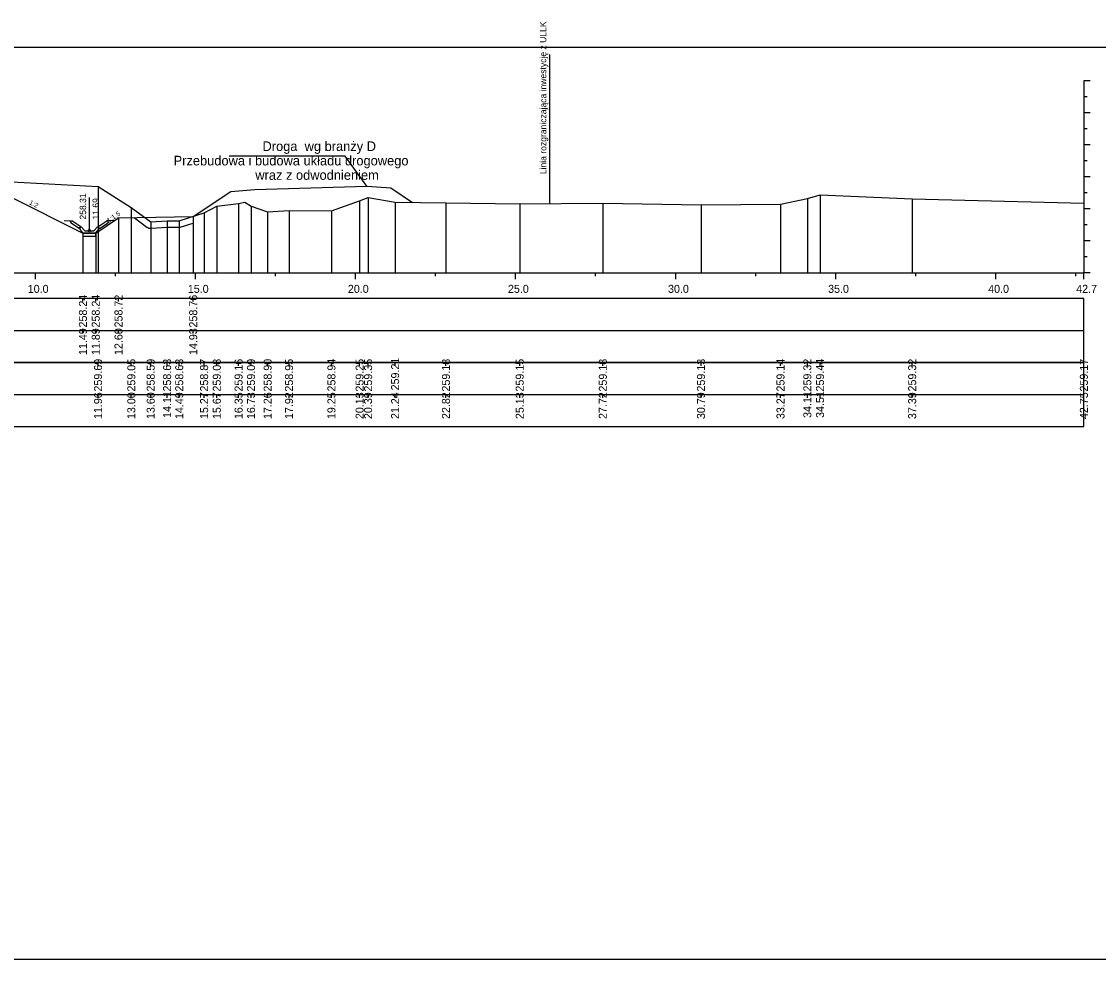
# Model space of a CAD drawing. Extents: x 6516023 to 6560129, y 5513077 to 5529206.
# Drawn here: x 6517232.78 to 6517266.42, y 5514451.16 to 5514480.46 of the extents above; entities that cross this region are included whole.
import ezdxf

# ---------------------------------------------------------------- set-up
doc = ezdxf.new("R2010")
doc.units = 0
for name, color, linetype in [('IR_default', 7, 'Continuous'), ('TOR_PRZEK_P-inne branze', 7, 'Continuous'), ('TOR_PRZEK_P-odwodnienie', 7, 'Continuous'), ('TOR_PRZEK_P-opisy', 7, 'Continuous'), ('TOR_PRZEK_P-tabelka istniejace', 7, 'Continuous'), ('TOR_PRZEK_P-tabelka projektowane', 7, 'Continuous'), ('TOR_PRZEK_P-teren istniejacy', 7, 'Continuous'), ('TOR_PRZEK_P-uklad odniesienia', 7, 'Continuous'), ('TOR_PRZEK_P-warstwa ochronna II', 7, 'Continuous'), ('TOR_PS_T-granica PKP-projektowana', 7, 'Continuous'), ('TOR_PS_T-skarpy projektowane', 7, 'Continuous'), ('TOR_RAMKI-ramka+tabelka 1', 7, 'Continuous')]:
    doc.layers.add(name, color=color, linetype=linetype)

msp = doc.modelspace()

# ---------------------------------------------------------------- linework, layer by layer
at = {"layer": 'IR_default'}
msp.add_lwpolyline([(6517210.686, 5514475.332), (6517212.539, 5514474.097), (6517212.939, 5514474.097), (6517214.573, 5514475.186), (6517214.575, 5514475.186), (6517215.213, 5514475.612), (6517215.878, 5514475.639), (6517216.963, 5514476.362), (6517220.463, 5514476.362), (6517221.463, 5514476.362), (6517224.963, 5514476.362), (6517225.513, 5514476.363), (6517229.013, 5514476.363), (6517230.359, 5514475.466), (6517231.563, 5514475.418), (6517232.433, 5514474.983), (6517234.698, 5514473.85), (6517235.098, 5514473.85), (6517235.809, 5514474.324), (6517238.142, 5514474.371)], dxfattribs=at)
at = {"layer": 'TOR_PRZEK_P-inne branze'}
for p, q in [((6517242.887, 5514476.251), (6517239.263, 5514476.251)), ((6517243.563, 5514475.317), (6517242.887, 5514476.251))]:
    msp.add_line(p, q, dxfattribs=at)
msp.add_lwpolyline([(6517238.142, 5514474.371), (6517239.313, 5514475.152), (6517240.063, 5514475.212), (6517241.813, 5514475.264), (6517243.563, 5514475.317), (6517244.313, 5514475.257), (6517244.99, 5514474.806)], dxfattribs=at)
at = {"layer": 'TOR_PRZEK_P-odwodnienie'}
for p, q in [((6517234.898, 5514473.92), (6517234.898, 5514474.964)), ((6517234.589, 5514473.979), (6517234.328, 5514474.154)), ((6517234.634, 5514474.046), (6517234.353, 5514474.233)), ((6517234.591, 5514474.015), (6517234.638, 5514474.039)), ((6517234.634, 5514474.046), (6517234.625, 5514474.034)), ((6517234.758, 5514473.92), (6517234.638, 5514474.039)), ((6517235.038, 5514473.92), (6517235.158, 5514474.039)), ((6517235.158, 5514474.039), (6517235.206, 5514474.015)), ((6517235.163, 5514474.046), (6517235.443, 5514474.233)), ((6517235.163, 5514474.046), (6517235.171, 5514474.034)), ((6517235.207, 5514473.979), (6517235.468, 5514474.154)), ((6517234.6, 5514473.996), (6517234.589, 5514473.979)), ((6517234.708, 5514473.85), (6517235.088, 5514473.85)), ((6517234.758, 5514473.92), (6517235.038, 5514473.92)), ((6517235.196, 5514473.996), (6517235.207, 5514473.979))]:
    msp.add_line(p, q, dxfattribs=at)
for points in [[(6517234.107, 5514474.245), (6517234.353, 5514474.233)], [(6517234.303, 5514474.206), (6517234.353, 5514474.233)], [(6517234.303, 5514474.206), (6517234.328, 5514474.154)], [(6517234.625, 5514474.034), (6517234.59, 5514474.015)], [(6517234.59, 5514474.015), (6517234.6, 5514473.996)], [(6517234.638, 5514473.92), (6517234.591, 5514474.015)], [(6517235.158, 5514473.92), (6517235.206, 5514474.015)], [(6517235.171, 5514474.034), (6517235.206, 5514474.015)], [(6517235.206, 5514474.015), (6517235.196, 5514473.996)], [(6517235.69, 5514474.245), (6517235.443, 5514474.233)], [(6517235.493, 5514474.206), (6517235.443, 5514474.233)], [(6517235.493, 5514474.206), (6517235.468, 5514474.154)], [(6517234.708, 5514473.85), (6517234.638, 5514473.92)], [(6517234.698, 5514473.85), (6517234.698, 5514473.851), (6517234.698, 5514473.85), (6517234.698, 5514473.85), (6517234.698, 5514473.85), (6517234.699, 5514473.85), (6517234.698, 5514473.85), (6517234.699, 5514473.851)], [(6517234.698, 5514473.85), (6517234.698, 5514473.851), (6517234.698, 5514473.85), (6517234.698, 5514473.85), (6517234.698, 5514473.85), (6517234.699, 5514473.85), (6517234.698, 5514473.85), (6517234.699, 5514473.851)], [(6517235.098, 5514473.85), (6517234.698, 5514473.85), (6517234.698, 5514473.75), (6517235.098, 5514473.75), (6517235.098, 5514473.85)], [(6517235.088, 5514473.85), (6517235.158, 5514473.92)], [(6517235.098, 5514473.85), (6517235.098, 5514473.851), (6517235.098, 5514473.85), (6517235.098, 5514473.85), (6517235.098, 5514473.85), (6517235.099, 5514473.85), (6517235.098, 5514473.85), (6517235.099, 5514473.851)], [(6517235.098, 5514473.85), (6517235.098, 5514473.851), (6517235.098, 5514473.85), (6517235.098, 5514473.85), (6517235.098, 5514473.85), (6517235.099, 5514473.85), (6517235.098, 5514473.85), (6517235.099, 5514473.851)]]:
    msp.add_lwpolyline(points, dxfattribs=at)
msp.add_circle((6517234.898, 5514473.92), 0.035, dxfattribs=at)
at = {"layer": 'TOR_PRZEK_P-tabelka istniejace'}
for p, q in [((6517235.17, 5514469.706), (6517235.17, 5514469.806)), ((6517236.209, 5514469.706), (6517236.209, 5514469.806)), ((6517236.814, 5514469.706), (6517236.814, 5514469.806)), ((6517237.327, 5514469.706), (6517237.327, 5514469.806)), ((6517237.706, 5514469.706), (6517237.706, 5514469.806)), ((6517238.483, 5514469.706), (6517238.483, 5514469.806)), ((6517238.879, 5514469.706), (6517238.879, 5514469.806)), ((6517239.56, 5514469.706), (6517239.56, 5514469.806)), ((6517239.948, 5514469.706), (6517239.948, 5514469.806)), ((6517240.468, 5514469.706), (6517240.468, 5514469.806)), ((6517241.135, 5514469.706), (6517241.135, 5514469.806)), ((6517242.46, 5514469.706), (6517242.46, 5514469.806)), ((6517243.34, 5514469.706), (6517243.34, 5514469.806)), ((6517243.605, 5514469.706), (6517243.605, 5514469.806)), ((6517244.449, 5514469.706), (6517244.449, 5514469.806)), ((6517246.037, 5514469.706), (6517246.037, 5514469.806)), ((6517248.341, 5514469.706), (6517248.341, 5514469.806)), ((6517250.937, 5514469.706), (6517250.937, 5514469.806)), ((6517254.004, 5514469.706), (6517254.004, 5514469.806)), ((6517256.487, 5514469.706), (6517256.487, 5514469.806)), ((6517257.326, 5514469.706), (6517257.326, 5514469.806)), ((6517257.722, 5514469.706), (6517257.722, 5514469.806)), ((6517260.6, 5514469.706), (6517260.6, 5514469.806)), ((6517265.963, 5514469.706), (6517265.963, 5514469.806)), ((6517182.163, 5514468.806), (6517265.963, 5514468.806)), ((6517235.17, 5514468.706), (6517235.17, 5514468.806)), ((6517236.209, 5514468.706), (6517236.209, 5514468.806)), ((6517236.814, 5514468.706), (6517236.814, 5514468.806)), ((6517237.327, 5514468.706), (6517237.327, 5514468.806)), ((6517237.706, 5514468.706), (6517237.706, 5514468.806)), ((6517238.483, 5514468.706), (6517238.483, 5514468.806)), ((6517238.879, 5514468.706), (6517238.879, 5514468.806)), ((6517239.56, 5514468.706), (6517239.56, 5514468.806)), ((6517239.948, 5514468.706), (6517239.948, 5514468.806)), ((6517240.468, 5514468.706), (6517240.468, 5514468.806)), ((6517241.135, 5514468.706), (6517241.135, 5514468.806)), ((6517242.46, 5514468.706), (6517242.46, 5514468.806)), ((6517243.34, 5514468.706), (6517243.34, 5514468.806)), ((6517243.605, 5514468.706), (6517243.605, 5514468.806)), ((6517244.449, 5514468.706), (6517244.449, 5514468.806)), ((6517246.037, 5514468.706), (6517246.037, 5514468.806)), ((6517248.341, 5514468.706), (6517248.341, 5514468.806)), ((6517250.937, 5514468.706), (6517250.937, 5514468.806)), ((6517254.004, 5514468.706), (6517254.004, 5514468.806)), ((6517256.487, 5514468.706), (6517256.487, 5514468.806)), ((6517257.326, 5514468.706), (6517257.326, 5514468.806)), ((6517257.722, 5514468.706), (6517257.722, 5514468.806)), ((6517260.6, 5514468.706), (6517260.6, 5514468.806)), ((6517265.963, 5514468.706), (6517265.963, 5514468.806))]:
    msp.add_line(p, q, dxfattribs=at)
for points in [[(6517235.17, 5514475.301), (6517235.17, 5514472.806), (6517235.17, 5514472.676), (6517235.17, 5514472.606)], [(6517257.722, 5514475.043), (6517257.722, 5514472.806), (6517257.722, 5514472.676), (6517257.722, 5514472.606)], [(6517238.879, 5514474.687), (6517238.879, 5514472.806), (6517238.879, 5514472.676), (6517238.879, 5514472.606)], [(6517239.56, 5514474.769), (6517239.56, 5514472.806), (6517239.56, 5514472.676), (6517239.56, 5514472.606)], [(6517239.948, 5514474.691), (6517239.948, 5514472.806), (6517239.948, 5514472.676), (6517239.948, 5514472.606)], [(6517243.34, 5514474.854), (6517243.34, 5514472.806), (6517243.34, 5514472.676), (6517243.34, 5514472.606)], [(6517243.605, 5514474.961), (6517243.605, 5514472.806), (6517243.605, 5514472.676), (6517243.605, 5514472.606)], [(6517244.449, 5514474.814), (6517244.449, 5514472.806), (6517244.449, 5514472.676), (6517244.449, 5514472.606)], [(6517246.037, 5514474.79), (6517246.037, 5514472.806), (6517246.037, 5514472.676), (6517246.037, 5514472.606)], [(6517248.341, 5514474.757), (6517248.341, 5514472.806), (6517248.341, 5514472.676), (6517248.341, 5514472.606)], [(6517250.937, 5514474.784), (6517250.937, 5514472.806), (6517250.937, 5514472.676), (6517250.937, 5514472.606)], [(6517254.004, 5514474.735), (6517254.004, 5514472.806), (6517254.004, 5514472.676), (6517254.004, 5514472.606)], [(6517256.487, 5514474.749), (6517256.487, 5514472.806), (6517256.487, 5514472.676), (6517256.487, 5514472.606)], [(6517257.326, 5514474.929), (6517257.326, 5514472.806), (6517257.326, 5514472.676), (6517257.326, 5514472.606)], [(6517260.6, 5514474.922), (6517260.6, 5514472.806), (6517260.6, 5514472.676), (6517260.6, 5514472.606)], [(6517265.963, 5514474.779), (6517265.963, 5514472.806), (6517265.963, 5514472.676), (6517265.963, 5514472.606)], [(6517236.209, 5514474.652), (6517236.209, 5514472.806), (6517236.209, 5514472.676), (6517236.209, 5514472.606)], [(6517238.483, 5514474.479), (6517238.483, 5514472.806), (6517238.483, 5514472.676), (6517238.483, 5514472.606)], [(6517240.468, 5514474.511), (6517240.468, 5514472.806), (6517240.468, 5514472.676), (6517240.468, 5514472.606)], [(6517241.135, 5514474.551), (6517241.135, 5514472.806), (6517241.135, 5514472.676), (6517241.135, 5514472.606)], [(6517242.46, 5514474.547), (6517242.46, 5514472.806), (6517242.46, 5514472.676), (6517242.46, 5514472.606)], [(6517236.814, 5514474.198), (6517236.814, 5514472.806), (6517236.814, 5514472.676), (6517236.814, 5514472.606)], [(6517237.327, 5514474.231), (6517237.327, 5514472.806), (6517237.327, 5514472.676), (6517237.327, 5514472.606)], [(6517237.706, 5514474.233), (6517237.706, 5514472.806), (6517237.706, 5514472.676), (6517237.706, 5514472.606)]]:
    msp.add_lwpolyline(points, dxfattribs=at)
msp.add_lwpolyline([(6517182.163, 5514469.806), (6517182.163, 5514467.806), (6517265.963, 5514467.806), (6517265.963, 5514469.806)], close=True, dxfattribs=at)
at = {"layer": 'TOR_PRZEK_P-tabelka projektowane'}
for p, q in [((6517234.698, 5514471.706), (6517234.698, 5514471.806)), ((6517235.098, 5514471.706), (6517235.098, 5514471.806)), ((6517235.809, 5514471.706), (6517235.809, 5514471.806)), ((6517238.142, 5514471.706), (6517238.142, 5514471.806)), ((6517182.163, 5514470.806), (6517265.963, 5514470.806)), ((6517234.698, 5514470.706), (6517234.698, 5514470.806)), ((6517235.098, 5514470.706), (6517235.098, 5514470.806)), ((6517235.809, 5514470.706), (6517235.809, 5514470.806)), ((6517238.142, 5514470.706), (6517238.142, 5514470.806))]:
    msp.add_line(p, q, dxfattribs=at)
for points in [[(6517238.142, 5514474.371), (6517238.142, 5514472.806), (6517238.142, 5514472.676), (6517238.142, 5514472.606)], [(6517235.809, 5514474.324), (6517235.809, 5514472.806), (6517235.809, 5514472.676), (6517235.809, 5514472.606)], [(6517234.698, 5514473.85), (6517234.698, 5514472.806), (6517234.698, 5514472.676), (6517234.698, 5514472.606)], [(6517235.098, 5514473.85), (6517235.098, 5514472.806), (6517235.098, 5514472.676), (6517235.098, 5514472.606)]]:
    msp.add_lwpolyline(points, dxfattribs=at)
msp.add_lwpolyline([(6517182.163, 5514471.806), (6517182.163, 5514469.806), (6517265.963, 5514469.806), (6517265.963, 5514471.806)], close=True, dxfattribs=at)
at = {"layer": 'TOR_PRZEK_P-teren istniejacy'}
msp.add_lwpolyline([(6517231.698, 5514475.493), (6517235.17, 5514475.301), (6517236.209, 5514474.652), (6517236.814, 5514474.198), (6517237.327, 5514474.231), (6517237.706, 5514474.233), (6517238.483, 5514474.479), (6517238.879, 5514474.687), (6517239.56, 5514474.769), (6517239.753, 5514474.811), (6517239.948, 5514474.691), (6517240.468, 5514474.511), (6517241.135, 5514474.551), (6517242.46, 5514474.547), (6517243.34, 5514474.854), (6517243.605, 5514474.961), (6517244.449, 5514474.814), (6517246.037, 5514474.79), (6517248.341, 5514474.757), (6517250.937, 5514474.784), (6517254.004, 5514474.735), (6517256.487, 5514474.749), (6517257.326, 5514474.929), (6517257.722, 5514475.043), (6517260.6, 5514474.922), (6517265.963, 5514474.779)], dxfattribs=at)
at = {"layer": 'TOR_PRZEK_P-uklad odniesienia'}
for p, q in [((6517265.963, 5514478.606), (6517265.963, 5514472.606)), ((6517266.163, 5514478.606), (6517265.963, 5514478.606)), ((6517266.063, 5514478.106), (6517265.963, 5514478.106)), ((6517266.163, 5514477.606), (6517265.963, 5514477.606)), ((6517266.063, 5514477.106), (6517265.963, 5514477.106)), ((6517266.163, 5514476.606), (6517265.963, 5514476.606)), ((6517266.063, 5514476.106), (6517265.963, 5514476.106)), ((6517266.163, 5514475.606), (6517265.963, 5514475.606)), ((6517266.063, 5514475.106), (6517265.963, 5514475.106)), ((6517266.163, 5514474.606), (6517265.963, 5514474.606)), ((6517266.063, 5514474.106), (6517265.963, 5514474.106)), ((6517266.163, 5514473.606), (6517265.963, 5514473.606)), ((6517266.063, 5514473.106), (6517265.963, 5514473.106)), ((6517185.963, 5514472.606), (6517265.963, 5514472.606)), ((6517233.213, 5514472.406), (6517233.213, 5514472.606)), ((6517235.713, 5514472.506), (6517235.713, 5514472.606)), ((6517238.213, 5514472.406), (6517238.213, 5514472.606)), ((6517240.713, 5514472.506), (6517240.713, 5514472.606)), ((6517243.213, 5514472.406), (6517243.213, 5514472.606)), ((6517245.713, 5514472.506), (6517245.713, 5514472.606)), ((6517248.213, 5514472.406), (6517248.213, 5514472.606)), ((6517250.713, 5514472.506), (6517250.713, 5514472.606)), ((6517253.213, 5514472.406), (6517253.213, 5514472.606)), ((6517255.713, 5514472.506), (6517255.713, 5514472.606)), ((6517258.213, 5514472.406), (6517258.213, 5514472.606)), ((6517260.713, 5514472.506), (6517260.713, 5514472.606)), ((6517263.213, 5514472.406), (6517263.213, 5514472.606)), ((6517265.713, 5514472.506), (6517265.713, 5514472.606)), ((6517265.963, 5514472.406), (6517265.963, 5514472.606)), ((6517266.163, 5514472.606), (6517265.963, 5514472.606))]:
    msp.add_line(p, q, dxfattribs=at)
at = {"layer": 'TOR_PRZEK_P-warstwa ochronna II'}
msp.add_lwpolyline([(6517210.686, 5514475.332), (6517212.538, 5514474.097), (6517212.938, 5514474.097), (6517214.573, 5514475.186), (6517214.575, 5514475.186), (6517215.213, 5514475.612), (6517218.714, 5514475.752), (6517219.463, 5514475.782), (6517220.663, 5514475.83), (6517221.263, 5514475.83), (6517222.463, 5514475.782), (6517223.213, 5514475.752), (6517226.513, 5514475.62), (6517227.263, 5514475.59), (6517231.563, 5514475.418), (6517232.433, 5514474.983), (6517234.698, 5514473.85), (6517235.098, 5514473.85), (6517235.809, 5514474.324), (6517238.142, 5514474.371)], dxfattribs=at)
at = {"layer": 'TOR_PS_T-granica PKP-projektowana'}
msp.add_line((6517249.286, 5514474.766), (6517249.286, 5514479.424), dxfattribs=at)
at = {"layer": 'TOR_PS_T-skarpy projektowane'}
msp.add_line((6517237.766, 5514474.042), (6517238.142, 5514474.161), dxfattribs=at)
for points in [[(6517236.3, 5514474.334), (6517236.694, 5514474.038)], [(6517236.827, 5514473.999), (6517237.334, 5514474.031), (6517237.707, 5514474.033)]]:
    msp.add_lwpolyline(points, dxfattribs=at)
for centre, start, end in [((6517236.814, 5514474.198), 233.1217, 273.6675), ((6517237.706, 5514474.233), 270.2584, 287.5426)]:
    msp.add_arc(centre, 0.2, start, end, dxfattribs=at)
at = {"layer": 'TOR_RAMKI-ramka+tabelka 1'}
msp.add_lwpolyline([(6517179.513, 5514479.656), (6517427.013, 5514479.656), (6517427.013, 5514451.156), (6517179.513, 5514451.156)], close=True, dxfattribs=at)

# ---------------------------------------------------------------- texts
at = {"layer": 'TOR_PRZEK_P-inne branze'}
for s, p in [('Droga  wg branży D', (6517240.307, 5514476.412)), ('Przebudowa i budowa układu drogowego', (6517237.53, 5514475.962)), ('wraz z odwodnieniem ', (6517240.082, 5514475.512))]:
    msp.add_text(s, height=0.3, dxfattribs=at).set_placement(p)
at = {"layer": 'TOR_PRZEK_P-odwodnienie'}
for s, p in [('258.31', (6517234.798, 5514474.27)), ('11.69', (6517235.198, 5514474.27))]:
    msp.add_text(s, height=0.2, rotation=90, dxfattribs=at).set_placement(p)
at = {"layer": 'TOR_PRZEK_P-opisy'}
for s, rotation, p in [('1:2', 332.9299, (6517233.004, 5514474.758)), ('1:1,5', 34.0701, (6517235.504, 5514474.163))]:
    msp.add_text(s, height=0.15, rotation=rotation, dxfattribs=at).set_placement(p)
at = {"layer": 'TOR_PRZEK_P-tabelka istniejace'}
for s, p in [('259.69', (6517235.295, 5514468.898)), ('259.05', (6517236.334, 5514468.897)), ('258.59', (6517236.939, 5514468.898)), ('258.63', (6517237.452, 5514468.898)), ('258.63', (6517237.831, 5514468.898)), ('258.87', (6517238.608, 5514468.898)), ('259.08', (6517239.004, 5514468.898)), ('259.16', (6517239.685, 5514468.898)), ('259.09', (6517240.073, 5514468.898)), ('258.90', (6517240.593, 5514468.898)), ('258.95', (6517241.26, 5514468.897)), ('258.94', (6517242.585, 5514468.899)), ('259.25', (6517243.465, 5514468.897)), ('259.35', (6517243.73, 5514468.897)), ('259.21', (6517244.574, 5514468.933)), ('259.18', (6517246.162, 5514468.898)), ('259.15', (6517248.466, 5514468.897)), ('259.18', (6517251.062, 5514468.898)), ('259.13', (6517254.129, 5514468.898)), ('259.14', (6517256.612, 5514468.899)), ('259.32', (6517257.451, 5514468.9)), ('259.44', (6517257.847, 5514468.899)), ('259.32', (6517260.725, 5514468.9)), ('259.17', (6517266.088, 5514468.898)), ('11.96', (6517235.295, 5514468.038)), ('13.00', (6517236.334, 5514468.038)), ('13.60', (6517236.939, 5514468.038)), ('14.11', (6517237.452, 5514468.073)), ('14.49', (6517237.831, 5514468.038)), ('15.27', (6517238.608, 5514468.038)), ('15.67', (6517239.004, 5514468.038)), ('16.35', (6517239.685, 5514468.037)), ('16.73', (6517240.073, 5514468.038)), ('17.26', (6517240.593, 5514468.038)), ('17.92', (6517241.26, 5514468.04)), ('19.25', (6517242.585, 5514468.037)), ('20.13', (6517243.465, 5514468.038)), ('20.39', (6517243.73, 5514468.038)), ('21.24', (6517244.574, 5514468.039)), ('22.82', (6517246.162, 5514468.04)), ('25.13', (6517248.466, 5514468.038)), ('27.72', (6517251.062, 5514468.04)), ('30.79', (6517254.129, 5514468.038)), ('33.27', (6517256.612, 5514468.038)), ('34.11', (6517257.451, 5514468.073)), ('34.51', (6517257.847, 5514468.073)), ('37.39', (6517260.725, 5514468.038)), ('42.75', (6517266.088, 5514468.037))]:
    msp.add_text(s, height=0.25, rotation=90, dxfattribs=at).set_placement(p)
at = {"layer": 'TOR_PRZEK_P-tabelka projektowane'}
for s, p in [('258.24', (6517234.823, 5514470.899)), ('258.24', (6517235.223, 5514470.899)), ('258.72', (6517235.934, 5514470.9)), ('258.76', (6517238.267, 5514470.898)), ('11.49', (6517234.823, 5514470.038)), ('11.89', (6517235.223, 5514470.038)), ('12.60', (6517235.934, 5514470.038)), ('14.93', (6517238.267, 5514470.038))]:
    msp.add_text(s, height=0.25, rotation=90, dxfattribs=at).set_placement(p)
at = {"layer": 'TOR_PRZEK_P-uklad odniesienia'}
for s, p in [('10.0', (6517232.974, 5514471.981)), ('15.0', (6517237.974, 5514471.981)), ('20.0', (6517242.974, 5514471.981)), ('25.0', (6517247.974, 5514471.981)), ('30.0', (6517252.974, 5514471.981)), ('35.0', (6517257.974, 5514471.981)), ('40.0', (6517262.974, 5514471.981)), ('42.7', (6517265.724, 5514471.981))]:
    msp.add_text(s, height=0.25, dxfattribs=at).set_placement(p)
at = {"layer": 'TOR_PS_T-granica PKP-projektowana'}
msp.add_text('Linia rozgraniczająca inwestycję z ULLK', height=0.2, rotation=90.0511, dxfattribs=at).set_placement((6517249.175, 5514475.688))

doc.saveas('drawing.dxf')
